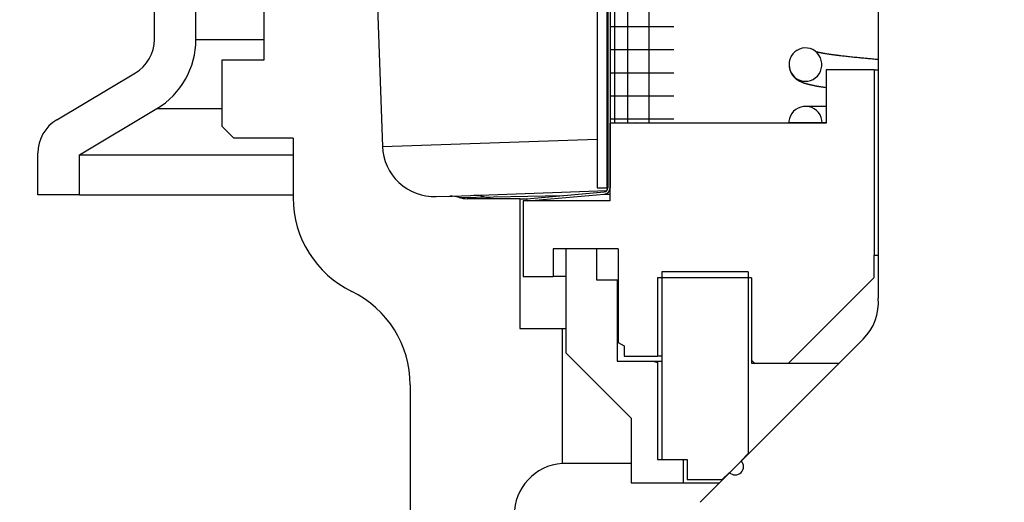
# Model space of a CAD drawing. Extents: x -285 to 5863, y 308 to 3178.
# Tile 336 of 622: x 1788.8 to 1791.17, y 971.26 to 972.42. Entities that reach past the tile are written whole.
import ezdxf

# ---------------------------------------------------------------- set-up
doc = ezdxf.new("R2010")
doc.units = 0
doc.header["$MEASUREMENT"] = 0
doc.header["$PDSIZE"] = 1
doc.layers.get('DEFPOINTS').update_dxf_attribs({"linetype": 'CONTINUOUS'})
doc.layers.add('DIM', color=3, linetype='CONTINUOUS')
doc.layers.add('SPILL-BUCKET', color=1, linetype='CONTINUOUS')
doc.styles.add('SIMPLEX', font='simplex')
doc.dimstyles.new('DIM64', dxfattribs={"dimscale": 64, "dimtxt": 0.09375, "dimasz": 0.09375, "dimexe": 0.0625, "dimexo": 0.0625, "dimgap": 0.046875, "dimtad": 1, "dimdec": 4, "dimzin": 3, "dimdsep": 46, "dimlunit": 4, "dimtxsty": 'SIMPLEX', "dimcen": 0, "dimclrd": 256, "dimclre": 256, "dimclrt": 256, "dimadec": 0, "dimazin": 0, "dimtfac": 1, "dimtdec": 4, "dimtmove": 0, "dimatfit": 3, "dimfxl": 1, "dimfrac": 2, "dimtolj": 1, "dimtzin": 0, "dimarcsym": 0})

# ---------------------------------------------------------------- blocks, each defined once
blk = doc.blocks.new('*D13')
at = {"layer": 'DEFPOINTS', "color": 0, "transparency": 16777216}
for p in [(1368.5472, 978.296), (2031.7725, 978.0147), (1368.5472, 700.5233)]:
    blk.add_point(p, dxfattribs=at)
at = {"layer": 'DIM', "lineweight": -2, "transparency": 16777216}
for p, q in [((1368.5472, 974.296), (1368.5472, 696.5233)), ((2031.7725, 974.0147), (2031.7725, 696.5233)), ((2025.7725, 700.5233), (1374.5472, 700.5233))]:
    blk.add_line(p, q, dxfattribs=at)
at = {"layer": 'DIM', "transparency": 16777216}
for points in [[(1374.5472, 701.5233), (1374.5472, 699.5233), (1368.5472, 700.5233)], [(2025.7725, 701.5233), (2025.7725, 699.5233), (2031.7725, 700.5233)]]:
    blk.add_solid(points, dxfattribs=at)
at = {"layer": 'DIM', "transparency": 16777216, "insert": (1700.1599, 708.0947), "char_height": 6, "attachment_point": 5, "style": 'SIMPLEX'}
blk.add_mtext('\\A1;55\'-3 1/4" (F.V. TANK SLAB)', dxfattribs=at)

msp = doc.modelspace()

# ---------------------------------------------------------------- linework, layer by layer
at = {"layer": 'SPILL-BUCKET', "color": 7, "linetype": 'Continuous'}
for p, q in [((1790.18914, 974.28529), (1790.18914, 972.01185)), ((1790.21212, 974.28529), (1790.21212, 972.01185)), ((1790.21462, 974.28113), (1790.21462, 972.01185)), ((1790.22012, 974.28113), (1790.22012, 972.01185)), ((1790.23059, 974.06435), (1790.23059, 972.16761)), ((1790.26178, 974.05687), (1790.26178, 972.16768)), ((1790.31293, 974.05687), (1790.31293, 972.16768)), ((1790.86418, 973.25719), (1790.86418, 971.74672)), ((1790.22012, 972.39929), (1790.2264, 972.39929)), ((1790.2264, 972.39929), (1790.24516, 972.39929)), ((1790.24516, 972.39929), (1790.27614, 972.39929)), ((1790.27614, 972.39929), (1790.31889, 972.39929)), ((1790.31889, 972.39929), (1790.37282, 972.39929)), ((1790.22012, 972.34394), (1790.2264, 972.34394)), ((1790.2264, 972.34394), (1790.24516, 972.34394)), ((1790.24516, 972.34394), (1790.27614, 972.34394)), ((1790.27614, 972.34394), (1790.31889, 972.34394)), ((1790.31889, 972.34394), (1790.37282, 972.34394)), ((1790.65917, 972.33364), (1790.65541, 972.3282)), ((1790.66377, 972.33839), (1790.65917, 972.33364)), ((1790.66902, 972.34226), (1790.66377, 972.33839)), ((1790.67485, 972.34521), (1790.66902, 972.34226)), ((1790.68107, 972.34713), (1790.67485, 972.34521)), ((1790.68753, 972.34799), (1790.68107, 972.34713)), ((1790.6941, 972.34774), (1790.68753, 972.34799)), ((1790.70054, 972.34639), (1790.6941, 972.34774)), ((1790.70676, 972.34391), (1790.70054, 972.34639)), ((1790.71247, 972.34041), (1790.70676, 972.34391)), ((1790.71758, 972.3359), (1790.71247, 972.34041)), ((1790.71498, 972.33855), (1790.71467, 972.33863)), ((1790.71526, 972.33848), (1790.71498, 972.33855)), ((1790.71554, 972.3384), (1790.71526, 972.33848)), ((1790.71587, 972.33832), (1790.71554, 972.3384)), ((1790.71621, 972.33824), (1790.71587, 972.33832)), ((1790.7166, 972.33814), (1790.71621, 972.33824)), ((1790.71701, 972.33804), (1790.7166, 972.33814)), ((1790.71746, 972.33794), (1790.71701, 972.33804)), ((1790.71792, 972.33783), (1790.71746, 972.33794)), ((1790.72184, 972.33059), (1790.71758, 972.3359)), ((1790.71839, 972.33772), (1790.71792, 972.33783)), ((1790.71886, 972.33761), (1790.71839, 972.33772)), ((1790.71932, 972.33751), (1790.71886, 972.33761)), ((1790.71979, 972.33741), (1790.71932, 972.33751)), ((1790.72025, 972.33731), (1790.71979, 972.33741)), ((1790.72072, 972.3372), (1790.72025, 972.33731)), ((1790.7215, 972.33704), (1790.72072, 972.3372)), ((1790.72229, 972.33687), (1790.7215, 972.33704)), ((1790.72317, 972.33669), (1790.72229, 972.33687)), ((1790.72407, 972.33651), (1790.72317, 972.33669)), ((1790.72504, 972.33632), (1790.72407, 972.33651)), ((1790.72603, 972.33613), (1790.72504, 972.33632)), ((1790.72693, 972.33595), (1790.72603, 972.33613)), ((1790.72785, 972.33578), (1790.72693, 972.33595)), ((1790.72867, 972.33563), (1790.72785, 972.33578)), ((1790.72952, 972.33547), (1790.72867, 972.33563)), ((1790.73032, 972.33533), (1790.72952, 972.33547)), ((1790.73113, 972.33519), (1790.73032, 972.33533)), ((1790.73201, 972.33503), (1790.73113, 972.33519)), ((1790.73291, 972.33487), (1790.73201, 972.33503)), ((1790.73423, 972.33465), (1790.73291, 972.33487)), ((1790.73559, 972.33442), (1790.73423, 972.33465)), ((1790.73709, 972.33417), (1790.73559, 972.33442)), ((1790.73862, 972.33392), (1790.73709, 972.33417)), ((1790.7403, 972.33366), (1790.73862, 972.33392)), ((1790.74202, 972.33339), (1790.7403, 972.33366)), ((1790.7432, 972.33321), (1790.74202, 972.33339)), ((1790.74438, 972.33303), (1790.7432, 972.33321)), ((1790.74564, 972.33284), (1790.74438, 972.33303)), ((1790.74691, 972.33265), (1790.74564, 972.33284)), ((1790.74825, 972.33245), (1790.74691, 972.33265)), ((1790.74961, 972.33226), (1790.74825, 972.33245)), ((1790.75104, 972.33205), (1790.74961, 972.33226)), ((1790.75249, 972.33185), (1790.75104, 972.33205)), ((1790.75401, 972.33163), (1790.75249, 972.33185)), ((1790.75554, 972.33142), (1790.75401, 972.33163)), ((1790.65048, 972.31405), (1790.65003, 972.30721)), ((1790.65207, 972.32073), (1790.65048, 972.31405)), ((1790.65163, 972.31926), (1790.65142, 972.31849)), ((1790.65169, 972.31948), (1790.65163, 972.31926)), ((1790.65175, 972.31968), (1790.65169, 972.31948)), ((1790.65355, 972.32455), (1790.65207, 972.32073)), ((1790.65541, 972.3282), (1790.65355, 972.32455)), ((1790.72517, 972.32458), (1790.72184, 972.33059)), ((1790.72743, 972.31808), (1790.72517, 972.32458)), ((1790.72856, 972.31133), (1790.72743, 972.31808)), ((1790.72856, 972.30447), (1790.72856, 972.31133)), ((1790.75701, 972.33122), (1790.75554, 972.33142)), ((1790.75849, 972.33102), (1790.75701, 972.33122)), ((1790.75972, 972.33086), (1790.75849, 972.33102)), ((1790.76096, 972.3307), (1790.75972, 972.33086)), ((1790.76206, 972.33055), (1790.76096, 972.3307)), ((1790.76317, 972.33041), (1790.76206, 972.33055)), ((1790.76412, 972.33029), (1790.76317, 972.33041)), ((1790.76509, 972.33016), (1790.76412, 972.33029)), ((1790.76589, 972.33006), (1790.76509, 972.33016)), ((1790.76671, 972.32996), (1790.76589, 972.33006)), ((1790.76727, 972.32988), (1790.76671, 972.32996)), ((1790.76784, 972.32981), (1790.76727, 972.32988)), ((1790.76831, 972.32975), (1790.76784, 972.32981)), ((1790.76878, 972.3297), (1790.76831, 972.32975)), ((1790.76932, 972.32963), (1790.76878, 972.3297)), ((1790.76985, 972.32956), (1790.76932, 972.32963)), ((1790.77049, 972.32948), (1790.76985, 972.32956)), ((1790.77113, 972.32941), (1790.77049, 972.32948)), ((1790.77188, 972.32931), (1790.77113, 972.32941)), ((1790.77262, 972.32922), (1790.77188, 972.32931)), ((1790.77345, 972.32912), (1790.77262, 972.32922)), ((1790.77427, 972.32902), (1790.77345, 972.32912)), ((1790.77719, 972.32867), (1790.77427, 972.32902)), ((1790.78016, 972.32832), (1790.77719, 972.32867)), ((1790.78328, 972.32796), (1790.78016, 972.32832)), ((1790.78645, 972.3276), (1790.78328, 972.32796)), ((1790.78971, 972.32723), (1790.78645, 972.3276)), ((1790.79302, 972.32687), (1790.78971, 972.32723)), ((1790.79631, 972.32651), (1790.79302, 972.32687)), ((1790.79965, 972.32615), (1790.79631, 972.32651)), ((1790.80312, 972.32579), (1790.79965, 972.32615)), ((1790.80664, 972.32542), (1790.80312, 972.32579)), ((1790.81012, 972.32506), (1790.80664, 972.32542)), ((1790.81366, 972.3247), (1790.81012, 972.32506)), ((1790.81714, 972.32435), (1790.81366, 972.3247)), ((1790.82068, 972.324), (1790.81714, 972.32435)), ((1790.82291, 972.32379), (1790.82068, 972.324)), ((1790.82515, 972.32357), (1790.82291, 972.32379)), ((1790.82753, 972.32334), (1790.82515, 972.32357)), ((1790.82993, 972.32311), (1790.82753, 972.32334)), ((1790.83254, 972.32286), (1790.82993, 972.32311)), ((1790.83516, 972.32261), (1790.83254, 972.32286)), ((1790.83801, 972.32235), (1790.83516, 972.32261)), ((1790.84088, 972.32208), (1790.83801, 972.32235)), ((1790.84397, 972.3218), (1790.84088, 972.32208)), ((1790.84708, 972.32152), (1790.84397, 972.3218)), ((1790.85042, 972.32121), (1790.84708, 972.32152)), ((1790.85379, 972.32091), (1790.85042, 972.32121)), ((1790.85719, 972.32061), (1790.85379, 972.32091)), ((1790.86061, 972.32031), (1790.85719, 972.32061)), ((1790.86417, 972.32), (1790.86061, 972.32031)), ((1790.22012, 972.28859), (1790.2264, 972.28859)), ((1790.2264, 972.28859), (1790.24516, 972.28859)), ((1790.24516, 972.28859), (1790.27614, 972.28859)), ((1790.27614, 972.28859), (1790.31889, 972.28859)), ((1790.31889, 972.28859), (1790.37282, 972.28859)), ((1790.65003, 972.30721), (1790.65074, 972.30038)), ((1790.65024, 972.30366), (1790.6503, 972.30308)), ((1790.6503, 972.30308), (1790.65047, 972.30172)), ((1790.65047, 972.30172), (1790.65069, 972.30038)), ((1790.65069, 972.30038), (1790.65092, 972.29917)), ((1790.65074, 972.30038), (1790.65257, 972.29377)), ((1790.65092, 972.29917), (1790.65119, 972.29799)), ((1790.65119, 972.29799), (1790.6515, 972.29675)), ((1790.6515, 972.29675), (1790.65185, 972.29554)), ((1790.65185, 972.29554), (1790.65214, 972.2946)), ((1790.65214, 972.2946), (1790.65246, 972.29368)), ((1790.65246, 972.29368), (1790.65276, 972.29286)), ((1790.65257, 972.29377), (1790.6555, 972.28756)), ((1790.65276, 972.29286), (1790.65306, 972.29206)), ((1790.65306, 972.29206), (1790.65343, 972.29118)), ((1790.65343, 972.29118), (1790.6538, 972.29033)), ((1790.6538, 972.29033), (1790.6543, 972.28927)), ((1790.6543, 972.28927), (1790.65481, 972.28825)), ((1790.65481, 972.28825), (1790.65536, 972.28722)), ((1790.65536, 972.28722), (1790.65593, 972.28621)), ((1790.6555, 972.28756), (1790.65944, 972.28195)), ((1790.65593, 972.28621), (1790.65648, 972.28532)), ((1790.65648, 972.28532), (1790.65704, 972.28443)), ((1790.65704, 972.28443), (1790.65755, 972.28367)), ((1790.71791, 972.28039), (1790.72201, 972.28561)), ((1790.72201, 972.28561), (1790.7252, 972.29143)), ((1790.7252, 972.29143), (1790.72742, 972.29781)), ((1790.72742, 972.29781), (1790.72856, 972.30447)), ((1790.65755, 972.28367), (1790.65808, 972.28292)), ((1790.65808, 972.28292), (1790.65857, 972.28225)), ((1790.65857, 972.28225), (1790.65907, 972.28159)), ((1790.65907, 972.28159), (1790.65957, 972.28096)), ((1790.65944, 972.28195), (1790.66423, 972.27715)), ((1790.65957, 972.28096), (1790.66006, 972.28036)), ((1790.66006, 972.28036), (1790.66071, 972.2796)), ((1790.66071, 972.2796), (1790.66136, 972.27887)), ((1790.66136, 972.27887), (1790.66186, 972.27833)), ((1790.66186, 972.27833), (1790.66236, 972.2778)), ((1790.66236, 972.2778), (1790.66292, 972.27724)), ((1790.66292, 972.27724), (1790.66349, 972.27669)), ((1790.66349, 972.27669), (1790.66398, 972.27623)), ((1790.66398, 972.27623), (1790.66448, 972.27578)), ((1790.66423, 972.27715), (1790.66976, 972.27322)), ((1790.66448, 972.27578), (1790.66488, 972.27542)), ((1790.66488, 972.27542), (1790.66527, 972.27507)), ((1790.66527, 972.27507), (1790.66561, 972.27478)), ((1790.66561, 972.27478), (1790.66595, 972.2745)), ((1790.66595, 972.2745), (1790.66636, 972.27416)), ((1790.66636, 972.27416), (1790.66676, 972.27384)), ((1790.66676, 972.27384), (1790.66733, 972.2734)), ((1790.66733, 972.2734), (1790.66789, 972.27297)), ((1790.66789, 972.27297), (1790.66848, 972.27254)), ((1790.66848, 972.27254), (1790.66907, 972.27212)), ((1790.66907, 972.27212), (1790.66958, 972.27177)), ((1790.66958, 972.27177), (1790.67009, 972.27143)), ((1790.66976, 972.27322), (1790.67578, 972.27037)), ((1790.67009, 972.27143), (1790.67051, 972.27115)), ((1790.67051, 972.27115), (1790.67092, 972.27088)), ((1790.67092, 972.27088), (1790.67157, 972.27047)), ((1790.67157, 972.27047), (1790.67219, 972.27009)), ((1790.67219, 972.27009), (1790.67293, 972.26966)), ((1790.67293, 972.26966), (1790.67366, 972.26925)), ((1790.67366, 972.26925), (1790.6745, 972.26878)), ((1790.6745, 972.26878), (1790.67534, 972.26834)), ((1790.67534, 972.26834), (1790.67622, 972.26789)), ((1790.67578, 972.27037), (1790.68219, 972.26857)), ((1790.67622, 972.26789), (1790.67709, 972.26747)), ((1790.67709, 972.26747), (1790.67797, 972.26706)), ((1790.67797, 972.26706), (1790.67885, 972.26666)), ((1790.67885, 972.26666), (1790.67967, 972.2663)), ((1790.67967, 972.2663), (1790.68049, 972.26596)), ((1790.68049, 972.26596), (1790.68169, 972.26547)), ((1790.68169, 972.26547), (1790.68288, 972.26501)), ((1790.68219, 972.26857), (1790.68872, 972.26791)), ((1790.68288, 972.26501), (1790.68405, 972.26457)), ((1790.68405, 972.26457), (1790.68522, 972.26416)), ((1790.68522, 972.26416), (1790.68635, 972.26377)), ((1790.68635, 972.26377), (1790.68749, 972.2634)), ((1790.68749, 972.2634), (1790.68804, 972.26322)), ((1790.68804, 972.26322), (1790.6886, 972.26305)), ((1790.6886, 972.26305), (1790.68918, 972.26287)), ((1790.68872, 972.26791), (1790.69526, 972.26835)), ((1790.68918, 972.26287), (1790.68976, 972.26269)), ((1790.68976, 972.26269), (1790.69039, 972.2625)), ((1790.69039, 972.2625), (1790.69102, 972.26232)), ((1790.69102, 972.26232), (1790.6917, 972.26212)), ((1790.6917, 972.26212), (1790.69238, 972.26193)), ((1790.69238, 972.26193), (1790.69305, 972.26175)), ((1790.69305, 972.26175), (1790.69372, 972.26156)), ((1790.69372, 972.26156), (1790.69432, 972.2614)), ((1790.69432, 972.2614), (1790.69492, 972.26125)), ((1790.69492, 972.26125), (1790.6954, 972.26112)), ((1790.69526, 972.26835), (1790.70159, 972.26988)), ((1790.6954, 972.26112), (1790.69588, 972.26099)), ((1790.69588, 972.26099), (1790.69634, 972.26088)), ((1790.69634, 972.26088), (1790.69681, 972.26076)), ((1790.69681, 972.26076), (1790.69734, 972.26063)), ((1790.69734, 972.26063), (1790.69787, 972.2605)), ((1790.70159, 972.26988), (1790.70757, 972.27245)), ((1790.70757, 972.27245), (1790.71307, 972.27599)), ((1790.71307, 972.27599), (1790.71791, 972.28039)), ((1790.69787, 972.2605), (1790.69848, 972.26035)), ((1790.69848, 972.26035), (1790.69909, 972.2602)), ((1790.69909, 972.2602), (1790.69975, 972.26004)), ((1790.69975, 972.26004), (1790.70041, 972.25989)), ((1790.70041, 972.25989), (1790.70139, 972.25966)), ((1790.70139, 972.25966), (1790.70238, 972.25944)), ((1790.70238, 972.25944), (1790.70333, 972.25923)), ((1790.70333, 972.25923), (1790.70429, 972.25902)), ((1790.70429, 972.25902), (1790.70524, 972.25882)), ((1790.70524, 972.25882), (1790.70619, 972.25862)), ((1790.70619, 972.25862), (1790.7072, 972.25841)), ((1790.7072, 972.25841), (1790.70821, 972.2582)), ((1790.70821, 972.2582), (1790.70928, 972.25798)), ((1790.70928, 972.25798), (1790.71037, 972.25777)), ((1790.71037, 972.25777), (1790.71143, 972.25757)), ((1790.71143, 972.25757), (1790.71251, 972.25736)), ((1790.71251, 972.25736), (1790.71344, 972.25718)), ((1790.71344, 972.25718), (1790.71438, 972.25701)), ((1790.71438, 972.25701), (1790.71523, 972.25685)), ((1790.71523, 972.25685), (1790.71609, 972.2567)), ((1790.71609, 972.2567), (1790.71695, 972.25654)), ((1790.71695, 972.25654), (1790.71781, 972.25639)), ((1790.71781, 972.25639), (1790.71874, 972.25622)), ((1790.71874, 972.25622), (1790.71968, 972.25606)), ((1790.71968, 972.25606), (1790.72069, 972.25589)), ((1790.72069, 972.25589), (1790.72171, 972.25571)), ((1790.72171, 972.25571), (1790.72294, 972.25551)), ((1790.72294, 972.25551), (1790.72418, 972.2553)), ((1790.72418, 972.2553), (1790.7255, 972.25509)), ((1790.7255, 972.25509), (1790.72684, 972.25487)), ((1790.72684, 972.25487), (1790.72825, 972.25465)), ((1790.72825, 972.25465), (1790.72968, 972.25442)), ((1790.72968, 972.25442), (1790.7312, 972.25419)), ((1790.7312, 972.25419), (1790.73273, 972.25396)), ((1790.73273, 972.25396), (1790.73435, 972.25371)), ((1790.73435, 972.25371), (1790.73599, 972.25347)), ((1790.73599, 972.25347), (1790.73926, 972.253)), ((1790.22012, 972.23324), (1790.2264, 972.23324)), ((1790.2264, 972.23324), (1790.24516, 972.23324)), ((1790.24516, 972.23324), (1790.27614, 972.23324)), ((1790.27614, 972.23324), (1790.31889, 972.23324)), ((1790.31889, 972.23324), (1790.37282, 972.23324)), ((1790.65663, 972.19062), (1790.65324, 972.1848)), ((1790.66095, 972.19579), (1790.65663, 972.19062)), ((1790.66607, 972.20016), (1790.66095, 972.19579)), ((1790.67185, 972.20361), (1790.66607, 972.20016)), ((1790.67814, 972.20604), (1790.67185, 972.20361)), ((1790.68473, 972.20739), (1790.67814, 972.20604)), ((1790.69147, 972.2076), (1790.68473, 972.20739)), ((1790.6904, 972.20765), (1790.68938, 972.20765)), ((1790.69093, 972.20765), (1790.6904, 972.20765)), ((1790.69156, 972.20765), (1790.69093, 972.20765)), ((1790.69814, 972.20668), (1790.69147, 972.2076)), ((1790.69226, 972.20765), (1790.69156, 972.20765)), ((1790.69307, 972.20765), (1790.69226, 972.20765)), ((1790.69394, 972.20765), (1790.69307, 972.20765)), ((1790.6949, 972.20765), (1790.69394, 972.20765)), ((1790.69591, 972.20765), (1790.6949, 972.20765)), ((1790.697, 972.20765), (1790.69591, 972.20765)), ((1790.69811, 972.20765), (1790.697, 972.20765)), ((1790.69931, 972.20765), (1790.69811, 972.20765)), ((1790.70456, 972.20465), (1790.69814, 972.20668)), ((1790.70051, 972.20765), (1790.69931, 972.20765)), ((1790.70178, 972.20765), (1790.70051, 972.20765)), ((1790.70305, 972.20765), (1790.70178, 972.20765)), ((1790.70438, 972.20765), (1790.70305, 972.20765)), ((1790.70566, 972.20765), (1790.70438, 972.20765)), ((1790.71055, 972.20158), (1790.70456, 972.20465)), ((1790.70699, 972.20765), (1790.70566, 972.20765)), ((1790.7083, 972.20765), (1790.70699, 972.20765)), ((1790.70966, 972.20765), (1790.7083, 972.20765)), ((1790.71106, 972.20765), (1790.70966, 972.20765)), ((1790.71594, 972.19753), (1790.71055, 972.20158)), ((1790.71251, 972.20765), (1790.71106, 972.20765)), ((1790.71403, 972.20765), (1790.71251, 972.20765)), ((1790.7156, 972.20765), (1790.71403, 972.20765)), ((1790.71841, 972.20765), (1790.7156, 972.20765)), ((1790.72058, 972.19265), (1790.71594, 972.19753)), ((1790.72137, 972.20765), (1790.71841, 972.20765)), ((1790.72432, 972.18705), (1790.72058, 972.19265)), ((1790.72453, 972.20765), (1790.72137, 972.20765)), ((1790.72784, 972.20765), (1790.72453, 972.20765)), ((1790.73137, 972.20765), (1790.72784, 972.20765)), ((1790.73504, 972.20765), (1790.73137, 972.20765)), ((1790.73922, 972.20765), (1790.73504, 972.20765)), ((1790.22012, 972.17789), (1790.2264, 972.17789)), ((1790.2264, 972.17789), (1790.24516, 972.17789)), ((1790.24516, 972.17789), (1790.27614, 972.17789)), ((1790.27614, 972.17789), (1790.31889, 972.17789)), ((1790.31889, 972.17789), (1790.37282, 972.17789)), ((1790.64945, 972.16979), (1790.64939, 972.16768)), ((1790.64961, 972.17188), (1790.64945, 972.16979)), ((1790.65088, 972.1785), (1790.64961, 972.17188)), ((1790.65324, 972.1848), (1790.65088, 972.1785)), ((1790.72708, 972.18091), (1790.72432, 972.18705)), ((1790.72876, 972.17439), (1790.72708, 972.18091)), ((1790.72934, 972.16768), (1790.72876, 972.17439)), ((1790.02025, 971.98569), (1790.2055, 972.00189)), ((1790.18914, 972.01185), (1790.21212, 972.01185)), ((1790.21212, 972.01185), (1790.21275, 972.01185)), ((1790.21275, 972.01185), (1790.21462, 972.01185)), ((1790.02072, 971.98031), (1790.02025, 971.98569)), ((1790.02187, 971.98031), (1790.02072, 971.98031)), ((1790.02187, 971.98031), (1790.20598, 971.99642)), ((1790.20598, 971.99642), (1790.20939, 971.99642)), ((1790.20939, 971.99642), (1790.21962, 971.99642)), ((1790.82802, 971.6481), (1790.43612, 971.25621))]:
    msp.add_line(p, q, dxfattribs=at)
at = {"layer": 'SPILL-BUCKET', "color": 1, "linetype": 'Continuous'}
for p, q in [((1789.38869, 973.56741), (1789.38869, 972.31827)), ((1789.12536, 972.36842), (1789.12536, 973.29325)), ((1789.2253, 972.36842), (1789.2253, 973.29325)), ((1789.38869, 972.31827), (1789.28713, 972.31827)), ((1789.28713, 972.31827), (1789.28713, 972.15997)), ((1788.89125, 972.17556), (1789.07967, 972.28796)), ((1790.73926, 972.29509), (1790.73926, 972.16749)), ((1790.85418, 972.29509), (1790.73926, 972.29509)), ((1790.85418, 972.29509), (1790.85418, 971.8504)), ((1790.85418, 972.29509), (1790.8567, 972.29509)), ((1790.8567, 972.29509), (1790.86418, 972.29509)), ((1788.94549, 972.09156), (1789.13087, 972.20214)), ((1790.73926, 972.16749), (1790.21962, 972.16749)), ((1790.21962, 972.16749), (1790.21962, 971.98031)), ((1790.23092, 972.1676), (1790.22015, 972.16751)), ((1790.25324, 972.16766), (1790.23092, 972.1676)), ((1790.28208, 972.16768), (1790.25324, 972.16766)), ((1790.28208, 972.16768), (1790.64929, 972.16768)), ((1790.72934, 972.16768), (1790.64939, 972.16768)), ((1790.64975, 972.16768), (1790.72933, 972.16768)), ((1790.72945, 972.16768), (1790.73926, 972.16768)), ((1790.73169, 972.16768), (1790.73075, 972.16768)), ((1790.74018, 972.16768), (1790.73169, 972.16768)), ((1789.28713, 972.15997), (1789.3162, 972.13089)), ((1789.45889, 972.13089), (1789.3162, 972.13089)), ((1789.45889, 972.13089), (1789.45889, 971.98774)), ((1788.84556, 971.9948), (1788.84556, 972.0951)), ((1788.94549, 971.9948), (1788.94549, 972.09156)), ((1790.21962, 972.00794), (1790.21962, 971.98031)), ((1788.94549, 971.9948), (1788.84556, 971.9948)), ((1790.21962, 971.98031), (1790.01101, 971.98031)), ((1790.01101, 971.98031), (1790.01101, 971.79844)), ((1790.08346, 971.86539), (1790.08346, 971.79844)), ((1790.11544, 971.86539), (1790.08346, 971.86539)), ((1790.18764, 971.86539), (1790.11369, 971.86539)), ((1790.11369, 971.86539), (1790.11369, 971.61556)), ((1790.2396, 971.86539), (1790.14542, 971.86539)), ((1790.18764, 971.86539), (1790.18764, 971.79044)), ((1790.2396, 971.86539), (1790.2396, 971.64063)), ((1790.85418, 971.79644), (1790.85418, 971.8504)), ((1790.85418, 971.8504), (1790.85669, 971.8504)), ((1790.85669, 971.8504), (1790.86418, 971.8504)), ((1790.01101, 971.79844), (1790.08346, 971.79844)), ((1790.09104, 971.79844), (1790.08346, 971.79844)), ((1790.11368, 971.79844), (1790.09104, 971.79844)), ((1790.18764, 971.79044), (1790.23711, 971.79044)), ((1790.23711, 971.79044), (1790.23773, 971.79044)), ((1790.23711, 971.79044), (1790.23711, 971.59557)), ((1790.23773, 971.79044), (1790.23961, 971.79044)), ((1790.55989, 971.79544), (1790.33354, 971.79544)), ((1790.33354, 971.79544), (1790.33354, 971.60756)), ((1790.55189, 971.81043), (1790.34453, 971.81043)), ((1790.34453, 971.81043), (1790.34453, 971.35874)), ((1790.55189, 971.81043), (1790.55189, 971.37322)), ((1790.55989, 971.79544), (1790.55989, 971.59058)), ((1790.64832, 971.59058), (1790.85418, 971.79644)), ((1790.2396, 971.64063), (1790.25359, 971.63255)), ((1790.25359, 971.63255), (1790.25359, 971.60756)), ((1790.11369, 971.61556), (1790.27083, 971.45842)), ((1790.25359, 971.60756), (1790.33354, 971.60756)), ((1790.33629, 971.60756), (1790.33354, 971.60756)), ((1790.34452, 971.60756), (1790.33629, 971.60756)), ((1790.23711, 971.59557), (1790.33354, 971.59557)), ((1790.3239, 971.59557), (1790.33354, 971.59207)), ((1790.33354, 971.59557), (1790.33629, 971.59557)), ((1790.33354, 971.59557), (1790.33354, 971.35874)), ((1790.33629, 971.59557), (1790.34454, 971.59557)), ((1790.55989, 971.59756), (1790.56686, 971.59058)), ((1790.55989, 971.59058), (1790.64832, 971.59058)), ((1790.61827, 971.59058), (1790.63625, 971.59058)), ((1790.63625, 971.59058), (1790.66831, 971.59058)), ((1790.66831, 971.59058), (1790.7135, 971.59058)), ((1790.7135, 971.59058), (1790.77049, 971.59058)), ((1789.73995, 971.53844), (1789.73995, 970.6504)), ((1790.27083, 971.45842), (1790.27083, 971.30327)), ((1790.53479, 971.35613), (1790.55189, 971.37322)), ((1790.55189, 971.37322), (1790.5522, 971.37322)), ((1790.5522, 971.37322), (1790.55314, 971.37322)), ((1790.27083, 971.34978), (1790.21211, 971.34978)), ((1790.33354, 971.35874), (1790.3955, 971.35874)), ((1790.34453, 971.35874), (1790.40549, 971.35874)), ((1790.3955, 971.35874), (1790.3955, 971.30327)), ((1790.40549, 971.35874), (1790.40549, 971.31077)), ((1790.53479, 971.35613), (1790.53511, 971.35613)), ((1790.53511, 971.35613), (1790.53605, 971.35613)), ((1790.48943, 971.31077), (1790.50653, 971.32786)), ((1790.27083, 971.30327), (1790.3955, 971.30327)), ((1790.3955, 971.30327), (1790.40543, 971.30327)), ((1790.40543, 971.30327), (1790.43494, 971.30327)), ((1790.40549, 971.31077), (1790.48943, 971.31077)), ((1790.43494, 971.30327), (1790.48322, 971.30327)), ((1790.48975, 971.31077), (1790.48943, 971.31077)), ((1790.49068, 971.31077), (1790.48975, 971.31077))]:
    msp.add_line(p, q, dxfattribs=at)
at = {"layer": 'SPILL-BUCKET', "linetype": 'Continuous'}
for p, q in [((1789.62198, 973.57613), (1789.67313, 972.11134)), ((1789.67313, 972.11134), (1790.18879, 972.12893)), ((1789.84117, 971.99221), (1790.21193, 972.00516)), ((1789.80233, 971.99086), (1789.83545, 971.99201)), ((1789.83546, 971.99201), (1789.83688, 971.99206)), ((1789.83688, 971.99206), (1789.84117, 971.99221)), ((1789.85713, 971.98893), (1790.10527, 971.99312)), ((1790.00327, 971.98581), (1789.87664, 971.98581)), ((1789.9056, 971.99322), (1789.89371, 971.99405)), ((1789.91711, 971.98995), (1789.9056, 971.99322)), ((1789.92753, 971.98685), (1789.91711, 971.98995)), ((1789.93832, 971.98581), (1789.92753, 971.98685)), ((1790.00327, 971.98581), (1790.00787, 971.98581)), ((1790.00327, 971.98581), (1790.00327, 971.67352)), ((1790.00787, 971.98581), (1790.02165, 971.98581)), ((1790.00327, 971.67352), (1790.1047, 971.67352)), ((1790.1047, 971.67352), (1790.10695, 971.67352)), ((1790.1047, 971.67352), (1790.1047, 971.34978)), ((1790.10695, 971.67352), (1790.11369, 971.67352)), ((1790.11152, 971.34978), (1790.1047, 971.34978)), ((1790.13192, 971.34978), (1790.11152, 971.34978)), ((1790.1656, 971.34978), (1790.13192, 971.34978)), ((1790.21211, 971.34978), (1790.1656, 971.34978))]:
    msp.add_line(p, q, dxfattribs=at)
at = {"layer": 'SPILL-BUCKET', "color": 7}
for p, q in [((1789.2253, 972.36842), (1789.38869, 972.36842)), ((1789.13087, 972.20214), (1789.28713, 972.20214)), ((1788.94549, 972.09156), (1789.45889, 972.09156)), ((1788.94549, 971.9948), (1789.45889, 971.9948))]:
    msp.add_line(p, q, dxfattribs=at)
at = {"layer": 'SPILL-BUCKET', "color": 1, "linetype": 'Continuous'}
for centre, radius, start, end in [((1789.03168, 972.36842), 0.09369, 300.81613, 0), ((1789.03168, 972.36842), 0.19362, 300.81613, 0), ((1788.93924, 972.0951), 0.09369, 120.81613, 180), ((1789.70872, 971.98774), 0.24983, 180, 244.05552), ((1789.49012, 971.53844), 0.24983, 0, 64.05552), ((1790.52066, 971.342), 0.01999, 225, 45)]:
    msp.add_arc(centre, radius, start, end, dxfattribs=at)
at = {"layer": 'SPILL-BUCKET', "linetype": 'Continuous'}
for centre, radius, start, end in [((1789.79797, 972.1157), 0.12491, 182, 272), ((1789.83763, 971.9296), 0.06246, 71.80409, 92), ((1789.87664, 972.04826), 0.06246, 251.80409, 270), ((1790.11469, 971.22526), 0.12491, 94.58857, 180)]:
    msp.add_arc(centre, radius, start, end, dxfattribs=at)
at = {"layer": 'SPILL-BUCKET', "color": 7, "linetype": 'Continuous'}
for centre, radius, start, end in [((1790.20463, 972.01185), 0.00999, 275, 0), ((1790.20463, 972.01185), 0.01549, 275, 0), ((1790.73969, 971.73643), 0.12491, 315, 4.72578)]:
    msp.add_arc(centre, radius, start, end, dxfattribs=at)

# ---------------------------------------------------------------- dimensions: what is measured, and where the dimension line sits
at = {"layer": 'DIM'}
dim = msp.add_linear_dim(base=(1368.54722, 700.52328), p1=(2031.77254, 978.01471), p2=(1368.54722, 978.29596), angle=180, text='<> (F.V. TANK SLAB)', dimstyle='DIM64', dxfattribs=at)
dim.commit()
dim.dimension.update_dxf_attribs({"geometry": '*D13', "text_midpoint": (1700.15988, 708.09471)})

doc.saveas('drawing.dxf')
